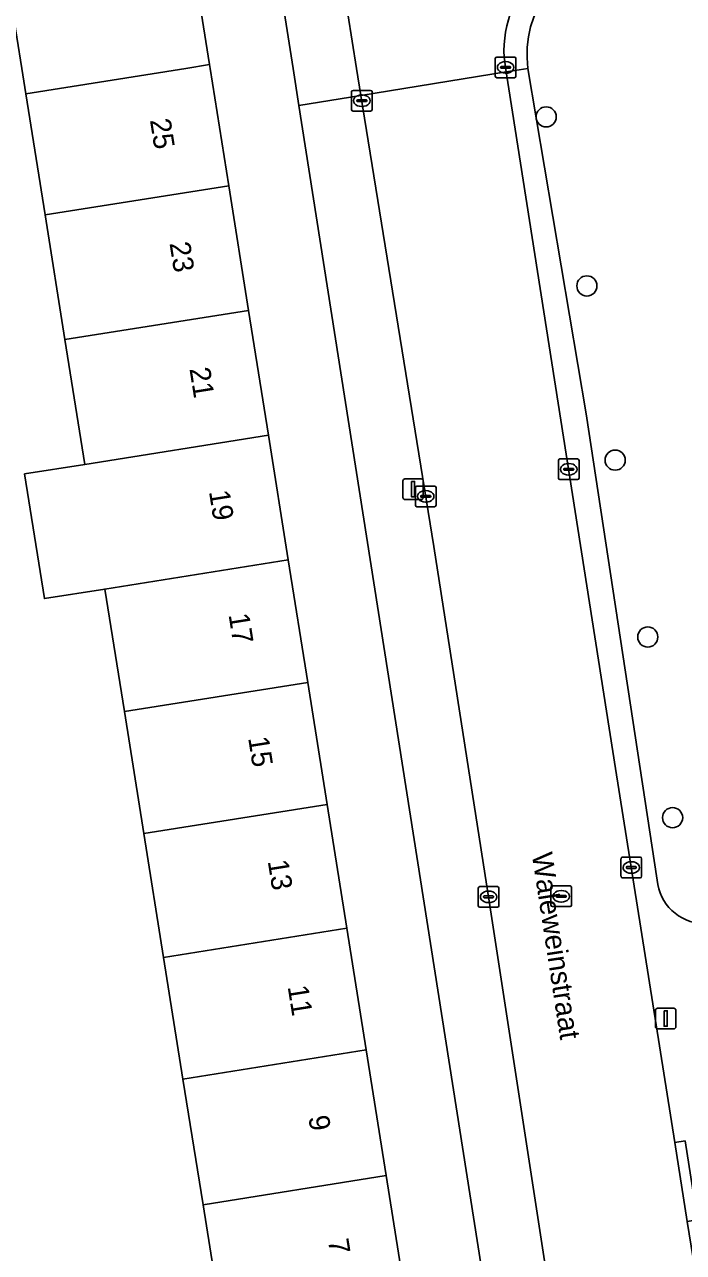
# Model space of a CAD drawing. Extents: x 160077 to 160948, y 386481 to 387498.
# Drawn here: x 160702.6 to 160734.6, y 386942.6 to 387002.1 of the extents above; entities that cross this region are included whole.
import ezdxf

# ---------------------------------------------------------------- set-up
doc = ezdxf.new("R2010")
doc.units = 0
for name, color, linetype in [('IMGEO_Boom', 7, 'Continuous'), ('IMGEO_Erf', 7, 'Continuous'), ('IMGEO_Groenvoorziening', 7, 'Continuous'), ('IMGEO_Kolk', 7, 'Continuous'), ('IMGEO_Lichtmast', 7, 'Continuous'), ('IMGEO_Openbare_ruimte_label', 7, 'Continuous'), ('IMGEO_Pand', 7, 'Continuous'), ('IMGEO_Pand_nummerreeks', 7, 'Continuous'), ('IMGEO_Rijbaan_lokaal_open', 7, 'Continuous'), ('IMGEO_Rioolput', 7, 'Continuous'), ('IMGEO_Voetpad_open', 7, 'Continuous')]:
    doc.layers.add(name, color=color, linetype=linetype)

msp = doc.modelspace()

# ---------------------------------------------------------------- linework, layer by layer
at = {"layer": 'IMGEO_Boom'}
for centre in [(160727.949, 386997.648), (160729.926, 386989.454), (160731.298, 386981.009), (160732.878, 386972.433), (160734.084, 386963.674)]:
    msp.add_circle(centre, 0.489, dxfattribs=at)
at = {"layer": 'IMGEO_Erf'}
msp.add_lwpolyline([(160715.958, 386998.207), (160715.676, 387000), (160713.679, 387012.715), (160709.729, 387012.095), (160710.7, 387005.986), (160711.623, 387000.182), (160711.652, 387000), (160712.556, 386994.312), (160713.517, 386988.269), (160714.479, 386982.217), (160715.439, 386976.175), (160716.384, 386970.234), (160717.324, 386964.316), (160718.279, 386958.311), (160719.217, 386952.411), (160720.186, 386946.317), (160721.108, 386940.515), (160722.095, 386934.303), (160723.03, 386928.424), (160723.968, 386922.523), (160727.753, 386923.118)], close=True, dxfattribs=at)
msp.add_lwpolyline([(160712.234, 386939.103), (160711.308, 386944.905), (160710.335, 386950.999), (160709.393, 386956.898), (160708.435, 386962.902), (160707.49, 386968.819), (160706.542, 386974.759), (160703.616, 386974.293), (160702.655, 386980.336), (160705.577, 386980.801), (160704.611, 386986.852), (160703.646, 386992.894), (160702.709, 386998.764), (160702.512, 387000), (160701.783, 387004.567)], dxfattribs=at)
at = {"layer": 'IMGEO_Groenvoorziening'}
msp.add_lwpolyline([(160727.064, 387000.002), (160729.891, 386983.244), (160733.334, 386960.649)], dxfattribs=at)
for centre, radius, start, end in [((160732.185, 387000.68), 5.166, 98.95528, 187.54316), ((160735.65, 386960.858), 2.325, 185.15263, 267.85392)]:
    msp.add_arc(centre, radius, start, end, dxfattribs=at)
at = {"layer": 'IMGEO_Kolk'}
for p, q in [((160725.559, 387000.547), (160726.411, 387000.547)), ((160725.484, 386999.621), (160725.484, 387000.473)), ((160725.743, 387000.041), (160725.743, 387000.053)), ((160726.181, 387000.004), (160725.783, 387000.004)), ((160725.786, 387000.09), (160726.184, 387000.09)), ((160725.972, 387000.327), (160725.997, 387000.327)), ((160726.227, 387000.053), (160726.227, 387000.041)), ((160726.485, 387000.473), (160726.485, 386999.621)), ((160726.411, 386999.547), (160725.559, 386999.547)), ((160725.995, 386999.767), (160725.97, 386999.767)), ((160718.508, 386998.008), (160718.508, 386998.86)), ((160718.583, 386998.934), (160719.435, 386998.934)), ((160718.996, 386998.714), (160719.021, 386998.714)), ((160719.509, 386998.86), (160719.509, 386998.008)), ((160718.767, 386998.428), (160718.767, 386998.44)), ((160719.205, 386998.391), (160718.807, 386998.391)), ((160718.81, 386998.477), (160719.208, 386998.477)), ((160719.019, 386998.154), (160718.994, 386998.154)), ((160719.251, 386998.44), (160719.251, 386998.428)), ((160719.435, 386997.934), (160718.583, 386997.934)), ((160728.544, 386980.137), (160728.544, 386980.989)), ((160728.619, 386981.063), (160729.471, 386981.063)), ((160729.545, 386980.989), (160729.545, 386980.137)), ((160728.803, 386980.557), (160728.803, 386980.569)), ((160729.241, 386980.52), (160728.843, 386980.52)), ((160728.846, 386980.606), (160729.244, 386980.606)), ((160729.055, 386980.283), (160729.03, 386980.283)), ((160729.032, 386980.843), (160729.057, 386980.843)), ((160729.287, 386980.569), (160729.287, 386980.557)), ((160721.606, 386978.825), (160721.606, 386979.677)), ((160721.681, 386979.751), (160722.533, 386979.751)), ((160722.607, 386979.677), (160722.607, 386978.825)), ((160729.471, 386980.063), (160728.619, 386980.063)), ((160721.865, 386979.245), (160721.865, 386979.257)), ((160722.303, 386979.208), (160721.905, 386979.208)), ((160721.908, 386979.294), (160722.306, 386979.294)), ((160722.094, 386979.531), (160722.119, 386979.531)), ((160722.349, 386979.257), (160722.349, 386979.245)), ((160722.533, 386978.751), (160721.681, 386978.751)), ((160722.117, 386978.971), (160722.092, 386978.971)), ((160731.58, 386960.831), (160731.58, 386961.683)), ((160731.655, 386961.757), (160732.507, 386961.757)), ((160731.839, 386961.251), (160731.839, 386961.263)), ((160732.277, 386961.214), (160731.879, 386961.214)), ((160731.882, 386961.3), (160732.28, 386961.3)), ((160732.068, 386961.537), (160732.093, 386961.537)), ((160732.323, 386961.263), (160732.323, 386961.251)), ((160732.581, 386961.683), (160732.581, 386960.831)), ((160732.507, 386960.757), (160731.655, 386960.757)), ((160732.091, 386960.977), (160732.066, 386960.977)), ((160724.659, 386959.406), (160724.659, 386960.258)), ((160724.734, 386960.332), (160725.586, 386960.332)), ((160725.147, 386960.112), (160725.172, 386960.112)), ((160725.66, 386960.258), (160725.66, 386959.406)), ((160724.918, 386959.826), (160724.918, 386959.838)), ((160725.356, 386959.789), (160724.958, 386959.789)), ((160724.961, 386959.875), (160725.359, 386959.875)), ((160725.17, 386959.552), (160725.145, 386959.552)), ((160725.402, 386959.838), (160725.402, 386959.826)), ((160725.586, 386959.332), (160724.734, 386959.332))]:
    msp.add_line(p, q, dxfattribs=at)
for points in [[(160725.559, 387000.547), (160726.411, 387000.547)], [(160725.484, 386999.621), (160725.484, 387000.473)], [(160726.485, 387000.473), (160726.485, 386999.621)], [(160726.411, 386999.547), (160725.559, 386999.547)], [(160718.508, 386998.008), (160718.508, 386998.86)], [(160718.583, 386998.934), (160719.435, 386998.934)], [(160719.509, 386998.86), (160719.509, 386998.008)], [(160719.435, 386997.934), (160718.583, 386997.934)], [(160728.544, 386980.137), (160728.544, 386980.989)], [(160728.619, 386981.063), (160729.471, 386981.063)], [(160729.545, 386980.989), (160729.545, 386980.137)], [(160721.606, 386978.825), (160721.606, 386979.677)], [(160721.681, 386979.751), (160722.533, 386979.751)], [(160722.607, 386979.677), (160722.607, 386978.825)], [(160729.471, 386980.063), (160728.619, 386980.063)], [(160722.533, 386978.751), (160721.681, 386978.751)], [(160731.58, 386960.831), (160731.58, 386961.683)], [(160731.655, 386961.757), (160732.507, 386961.757)], [(160732.581, 386961.683), (160732.581, 386960.831)], [(160732.507, 386960.757), (160731.655, 386960.757)], [(160724.659, 386959.406), (160724.659, 386960.258)], [(160724.734, 386960.332), (160725.586, 386960.332)], [(160725.66, 386960.258), (160725.66, 386959.406)], [(160725.586, 386959.332), (160724.734, 386959.332)]]:
    msp.add_lwpolyline(points, dxfattribs=at)
for centre, radius, start, end in [((160725.561, 387000.471), 0.0765, 91.55205, 178.44795), ((160725.561, 387000.471), 0.0765, 91.55205, 178.44795), ((160726.409, 387000.471), 0.0765, 1.55205, 88.44795), ((160726.409, 387000.471), 0.0765, 1.55205, 88.44795), ((160725.783, 387000.05), 0.0403, 85.87752, 175.75265), ((160725.78, 387000.04), 0.0366, 178.93798, 274.71019), ((160726.184, 387000.047), 0.043, 264.86636, 352.45326), ((160726.188, 387000.052), 0.0386, 1.73085, 96.63898), ((160725.561, 386999.623), 0.0765, 181.55205, 268.44795), ((160725.561, 386999.623), 0.0765, 181.55205, 268.44795), ((160726.409, 386999.623), 0.0765, 271.55205, 358.44795), ((160726.409, 386999.623), 0.0765, 271.55205, 358.44795), ((160718.585, 386998.858), 0.0765, 91.55205, 178.44795), ((160718.585, 386998.858), 0.0765, 91.55205, 178.44795), ((160719.433, 386998.858), 0.0765, 1.55205, 88.44795), ((160719.433, 386998.858), 0.0765, 1.55205, 88.44795), ((160718.807, 386998.437), 0.0403, 85.87752, 175.75265), ((160718.804, 386998.427), 0.0366, 178.93798, 274.71019), ((160719.208, 386998.434), 0.043, 264.86636, 352.45326), ((160719.212, 386998.439), 0.0386, 1.73085, 96.63898), ((160718.585, 386998.01), 0.0765, 181.55205, 268.44795), ((160718.585, 386998.01), 0.0765, 181.55205, 268.44795), ((160719.433, 386998.01), 0.0765, 271.55205, 358.44795), ((160719.433, 386998.01), 0.0765, 271.55205, 358.44795), ((160728.621, 386980.987), 0.0765, 91.55205, 178.44795), ((160728.621, 386980.987), 0.0765, 91.55205, 178.44795), ((160729.469, 386980.987), 0.0765, 1.55205, 88.44795), ((160729.469, 386980.987), 0.0765, 1.55205, 88.44795), ((160728.843, 386980.566), 0.0403, 85.87752, 175.75265), ((160728.84, 386980.556), 0.0366, 178.93798, 274.71019), ((160729.244, 386980.563), 0.043, 264.86636, 352.45326), ((160729.248, 386980.568), 0.0386, 1.73085, 96.63898), ((160721.683, 386979.675), 0.0765, 91.55205, 178.44795), ((160721.683, 386979.675), 0.0765, 91.55205, 178.44795), ((160722.531, 386979.675), 0.0765, 1.55205, 88.44795), ((160722.531, 386979.675), 0.0765, 1.55205, 88.44795), ((160728.621, 386980.139), 0.0765, 181.55205, 268.44795), ((160728.621, 386980.139), 0.0765, 181.55205, 268.44795), ((160729.469, 386980.139), 0.0765, 271.55205, 358.44795), ((160729.469, 386980.139), 0.0765, 271.55205, 358.44795), ((160721.905, 386979.254), 0.0403, 85.87752, 175.75265), ((160721.902, 386979.244), 0.0366, 178.93798, 274.71019), ((160722.306, 386979.251), 0.043, 264.86636, 352.45326), ((160722.31, 386979.256), 0.0386, 1.73085, 96.63898), ((160721.683, 386978.827), 0.0765, 181.55205, 268.44795), ((160721.683, 386978.827), 0.0765, 181.55205, 268.44795), ((160722.531, 386978.827), 0.0765, 271.55205, 358.44795), ((160722.531, 386978.827), 0.0765, 271.55205, 358.44795), ((160731.657, 386961.681), 0.0765, 91.55205, 178.44795), ((160731.657, 386961.681), 0.0765, 91.55205, 178.44795), ((160731.879, 386961.26), 0.0403, 85.87752, 175.75265), ((160731.876, 386961.25), 0.0366, 178.93798, 274.71019), ((160732.28, 386961.257), 0.043, 264.86636, 352.45326), ((160732.284, 386961.262), 0.0386, 1.73085, 96.63898), ((160732.505, 386961.681), 0.0765, 1.55205, 88.44795), ((160732.505, 386961.681), 0.0765, 1.55205, 88.44795), ((160731.657, 386960.833), 0.0765, 181.55205, 268.44795), ((160731.657, 386960.833), 0.0765, 181.55205, 268.44795), ((160732.505, 386960.833), 0.0765, 271.55205, 358.44795), ((160732.505, 386960.833), 0.0765, 271.55205, 358.44795), ((160724.736, 386960.256), 0.0765, 91.55205, 178.44795), ((160724.736, 386960.256), 0.0765, 91.55205, 178.44795), ((160725.584, 386960.256), 0.0765, 1.55205, 88.44795), ((160725.584, 386960.256), 0.0765, 1.55205, 88.44795), ((160724.958, 386959.835), 0.0403, 85.87752, 175.75265), ((160724.955, 386959.825), 0.0366, 178.93798, 274.71019), ((160725.359, 386959.832), 0.043, 264.86636, 352.45326), ((160725.363, 386959.837), 0.0386, 1.73085, 96.63898), ((160724.736, 386959.408), 0.0765, 181.55205, 268.44795), ((160724.736, 386959.408), 0.0765, 181.55205, 268.44795), ((160725.584, 386959.408), 0.0765, 271.55205, 358.44795), ((160725.584, 386959.408), 0.0765, 271.55205, 358.44795)]:
    msp.add_arc(centre, radius, start, end, dxfattribs=at)
for centre, major_axis, ratio, start_param, end_param in [((160725.971, 387000.047), (-0.387, 0.002), 0.722429, 4.712389, 7.853982), ((160725.996, 387000.047), (-0.39, 0.002), 0.717154, 1.570796, 4.712389), ((160718.995, 386998.434), (-0.387, 0.002), 0.722429, 4.712389, 7.853982), ((160719.02, 386998.434), (-0.39, 0.002), 0.717154, 1.570796, 4.712389), ((160729.031, 386980.563), (-0.387, 0.002), 0.722429, 4.712389, 7.853982), ((160729.056, 386980.563), (-0.39, 0.002), 0.717154, 1.570796, 4.712389), ((160722.093, 386979.251), (-0.387, 0.002), 0.722429, 4.712389, 7.853982), ((160722.118, 386979.251), (-0.39, 0.002), 0.717154, 1.570796, 4.712389), ((160732.067, 386961.257), (-0.387, 0.002), 0.722429, 4.712389, 7.853982), ((160732.092, 386961.257), (-0.39, 0.002), 0.717154, 1.570796, 4.712389), ((160725.146, 386959.832), (-0.387, 0.002), 0.722429, 4.712389, 7.853982), ((160725.171, 386959.832), (-0.39, 0.002), 0.717154, 1.570796, 4.712389)]:
    msp.add_ellipse(centre, major_axis=major_axis, ratio=ratio, start_param=start_param, end_param=end_param, dxfattribs=at)
at = {"layer": 'IMGEO_Lichtmast'}
for p, q in [((160720.999, 386979.197), (160720.999, 386979.997)), ((160720.999, 386979.997), (160720.999, 386979.197)), ((160721.099, 386980.097), (160721.889, 386980.097)), ((160721.889, 386980.097), (160721.099, 386980.097)), ((160721.989, 386979.997), (160721.989, 386979.197)), ((160721.989, 386979.197), (160721.989, 386979.997)), ((160721.889, 386979.097), (160721.099, 386979.097)), ((160721.099, 386979.097), (160721.889, 386979.097)), ((160733.251, 386953.533), (160733.251, 386954.333)), ((160733.251, 386954.333), (160733.251, 386953.533)), ((160733.351, 386954.433), (160734.141, 386954.433)), ((160734.141, 386954.433), (160733.351, 386954.433)), ((160734.241, 386954.333), (160734.241, 386953.533)), ((160734.241, 386953.533), (160734.241, 386954.333)), ((160734.141, 386953.433), (160733.351, 386953.433)), ((160733.351, 386953.433), (160734.141, 386953.433))]:
    msp.add_line(p, q, dxfattribs=at)
for points in [[(160721.419, 386979.972), (160721.569, 386979.972), (160721.569, 386979.222), (160721.419, 386979.222), (160721.419, 386979.972)], [(160733.671, 386954.308), (160733.821, 386954.308), (160733.821, 386953.558), (160733.671, 386953.558), (160733.671, 386954.308)]]:
    msp.add_lwpolyline(points, dxfattribs=at)
for centre, start, end in [((160721.099, 386979.997), 90, 180), ((160721.099, 386979.997), 90, 180), ((160721.889, 386979.997), 0, 90), ((160721.889, 386979.997), 360, 90), ((160721.099, 386979.197), 180, 270), ((160721.099, 386979.197), 180, 270), ((160721.889, 386979.197), 270, 0), ((160721.889, 386979.197), 270, 0), ((160733.351, 386954.333), 90, 180), ((160733.351, 386954.333), 90, 180), ((160734.141, 386954.333), 0, 90), ((160734.141, 386954.333), 360, 90), ((160733.351, 386953.533), 180, 270), ((160733.351, 386953.533), 180, 270), ((160734.141, 386953.533), 270, 0), ((160734.141, 386953.533), 270, 0)]:
    msp.add_arc(centre, 0.1, start, end, dxfattribs=at)
at = {"layer": 'IMGEO_Pand'}
for points in [[(160710.48, 387000), (160711.623, 387000.182), (160710.7, 387005.986), (160701.783, 387004.567), (160702.512, 387000), (160702.709, 386998.764)], [(160702.709, 386998.764), (160703.646, 386992.894), (160712.556, 386994.312), (160711.652, 387000), (160711.623, 387000.182), (160710.48, 387000)], [(160713.517, 386988.269), (160712.556, 386994.312), (160703.646, 386992.894), (160704.611, 386986.852)], [(160704.611, 386986.852), (160705.577, 386980.801), (160714.479, 386982.217), (160713.517, 386988.269)], [(160714.479, 386982.217), (160705.577, 386980.801), (160702.655, 386980.336), (160703.616, 386974.293), (160706.542, 386974.759), (160715.439, 386976.175)], [(160716.384, 386970.234), (160715.439, 386976.175), (160706.542, 386974.759), (160707.49, 386968.819)], [(160707.49, 386968.819), (160708.435, 386962.902), (160717.324, 386964.316), (160716.384, 386970.234)], [(160708.435, 386962.902), (160709.393, 386956.898), (160718.279, 386958.311), (160717.324, 386964.316)], [(160709.393, 386956.898), (160710.335, 386950.999), (160719.217, 386952.411), (160718.279, 386958.311)], [(160720.186, 386946.317), (160719.217, 386952.411), (160710.335, 386950.999), (160711.308, 386944.905)], [(160721.108, 386940.515), (160720.186, 386946.317), (160711.308, 386944.905), (160712.234, 386939.103)]]:
    msp.add_lwpolyline(points, close=True, dxfattribs=at)
at = {"layer": 'IMGEO_Rijbaan_lokaal_open'}
for points in [[(160718.331, 387002.642), (160718.755, 387000), (160718.954, 386998.691), (160726.008, 386999.831), (160725.908, 387000.539)], [(160726.008, 386999.831), (160718.954, 386998.691), (160722.5, 386976.819), (160725.159, 386959.839), (160727.972, 386941.559), (160731.059, 386921.111), (160732.599, 386912.386), (160732.936, 386909.448), (160733.159, 386907.929)], [(160739.21, 386914.951), (160735.381, 386940.407), (160734.797, 386944.097), (160734.191, 386947.924), (160731.321, 386966.051), (160726.008, 386999.831)]]:
    msp.add_lwpolyline(points, dxfattribs=at)
msp.add_arc((160731.774, 387000.781), 5.871, 134.77579, 182.36251, dxfattribs=at)
at = {"layer": 'IMGEO_Rioolput'}
for p, q in [((160728.182, 386959.434), (160728.182, 386960.286)), ((160728.257, 386960.36), (160729.109, 386960.36)), ((160728.67, 386960.14), (160728.695, 386960.14)), ((160729.183, 386960.286), (160729.183, 386959.434)), ((160728.441, 386959.854), (160728.441, 386959.866)), ((160728.879, 386959.817), (160728.481, 386959.817)), ((160728.484, 386959.903), (160728.882, 386959.903)), ((160728.693, 386959.58), (160728.668, 386959.58)), ((160728.925, 386959.866), (160728.925, 386959.854)), ((160729.109, 386959.36), (160728.257, 386959.36))]:
    msp.add_line(p, q, dxfattribs=at)
for points in [[(160728.182, 386959.434), (160728.182, 386960.286)], [(160728.257, 386960.36), (160729.109, 386960.36)], [(160729.183, 386960.286), (160729.183, 386959.434)], [(160729.109, 386959.36), (160728.257, 386959.36)]]:
    msp.add_lwpolyline(points, dxfattribs=at)
for centre, radius, start, end in [((160728.259, 386960.284), 0.0765, 91.55205, 178.44795), ((160728.259, 386960.284), 0.0765, 91.55205, 178.44795), ((160729.107, 386960.284), 0.0765, 1.55205, 88.44795), ((160729.107, 386960.284), 0.0765, 1.55205, 88.44795), ((160728.259, 386959.436), 0.0765, 181.55205, 268.44795), ((160728.259, 386959.436), 0.0765, 181.55205, 268.44795), ((160728.481, 386959.863), 0.0403, 85.87752, 175.75265), ((160728.478, 386959.853), 0.0366, 178.93798, 274.71019), ((160728.882, 386959.86), 0.043, 264.86636, 352.45326), ((160728.886, 386959.865), 0.0386, 1.73085, 96.63898), ((160729.107, 386959.436), 0.0765, 271.55205, 358.44795), ((160729.107, 386959.436), 0.0765, 271.55205, 358.44795)]:
    msp.add_arc(centre, radius, start, end, dxfattribs=at)
for centre, major_axis, ratio, start_param, end_param in [((160728.669, 386959.86), (-0.387, 0.002), 0.722429, 4.712389, 7.853982), ((160728.694, 386959.86), (-0.39, 0.002), 0.717154, 1.570796, 4.712389)]:
    msp.add_ellipse(centre, major_axis=major_axis, ratio=ratio, start_param=start_param, end_param=end_param, dxfattribs=at)
at = {"layer": 'IMGEO_Voetpad_open'}
for points in [[(160779.543, 387024.623), (160774.71, 387023.915), (160713.428, 387014.308), (160713.548, 387013.547), (160713.679, 387012.715), (160715.676, 387000), (160715.958, 386998.207), (160718.954, 386998.691), (160718.755, 387000), (160718.331, 387002.642)], [(160725.908, 387000.539), (160726.008, 386999.831), (160727.064, 387000.002)], [(160727.064, 387000.002), (160726.008, 386999.831), (160731.321, 386966.051), (160734.191, 386947.924), (160734.685, 386948), (160735.291, 386944.173), (160734.797, 386944.097), (160735.381, 386940.407), (160739.21, 386914.951)], [(160733.334, 386960.649), (160729.891, 386983.244), (160727.064, 387000.002)], [(160733.159, 386907.929), (160732.936, 386909.448), (160732.599, 386912.386), (160731.059, 386921.111), (160727.972, 386941.559), (160725.159, 386959.839), (160722.5, 386976.819), (160718.954, 386998.691), (160715.958, 386998.207), (160727.753, 386923.118), (160728, 386921.547), (160729.847, 386909.711), (160730.337, 386905.503), (160730.59, 386900.26)]]:
    msp.add_lwpolyline(points, dxfattribs=at)
msp.add_lwpolyline([(160734.191, 386947.924), (160734.797, 386944.097), (160735.291, 386944.173), (160734.685, 386948)], close=True, dxfattribs=at)
for centre, radius, start, end in [((160732.185, 387000.68), 5.166, 98.95528, 187.54316), ((160731.774, 387000.781), 5.871, 134.77579, 182.36251), ((160735.65, 386960.858), 2.325, 185.15263, 267.85392)]:
    msp.add_arc(centre, radius, start, end, dxfattribs=at)

# ---------------------------------------------------------------- texts
at = {"layer": 'IMGEO_Openbare_ruimte_label'}
msp.add_text('Waleweinstraat', height=1, rotation=278.74616, dxfattribs=at).set_placement((160727.251, 386961.904))
at = {"layer": 'IMGEO_Pand_nummerreeks'}
for s, rotation, p in [('25', 279.03235, (160708.729, 386997.497)), ('23', 279.03235, (160709.678, 386991.523)), ('21', 279.03235, (160710.646, 386985.437)), ('19', 279.0296, (160711.592, 386979.485)), ('17', 279.03235, (160712.542, 386973.512)), ('15', 279.03235, (160713.492, 386967.538)), ('13', 279.03235, (160714.442, 386961.564)), ('11', 279.03235, (160715.409, 386955.477)), ('9', 279.03235, (160716.412, 386949.163)), ('7', 279.03235, (160717.361, 386943.189))]:
    msp.add_text(s, height=1, rotation=rotation, dxfattribs=at).set_placement(p)

doc.saveas('drawing.dxf')
